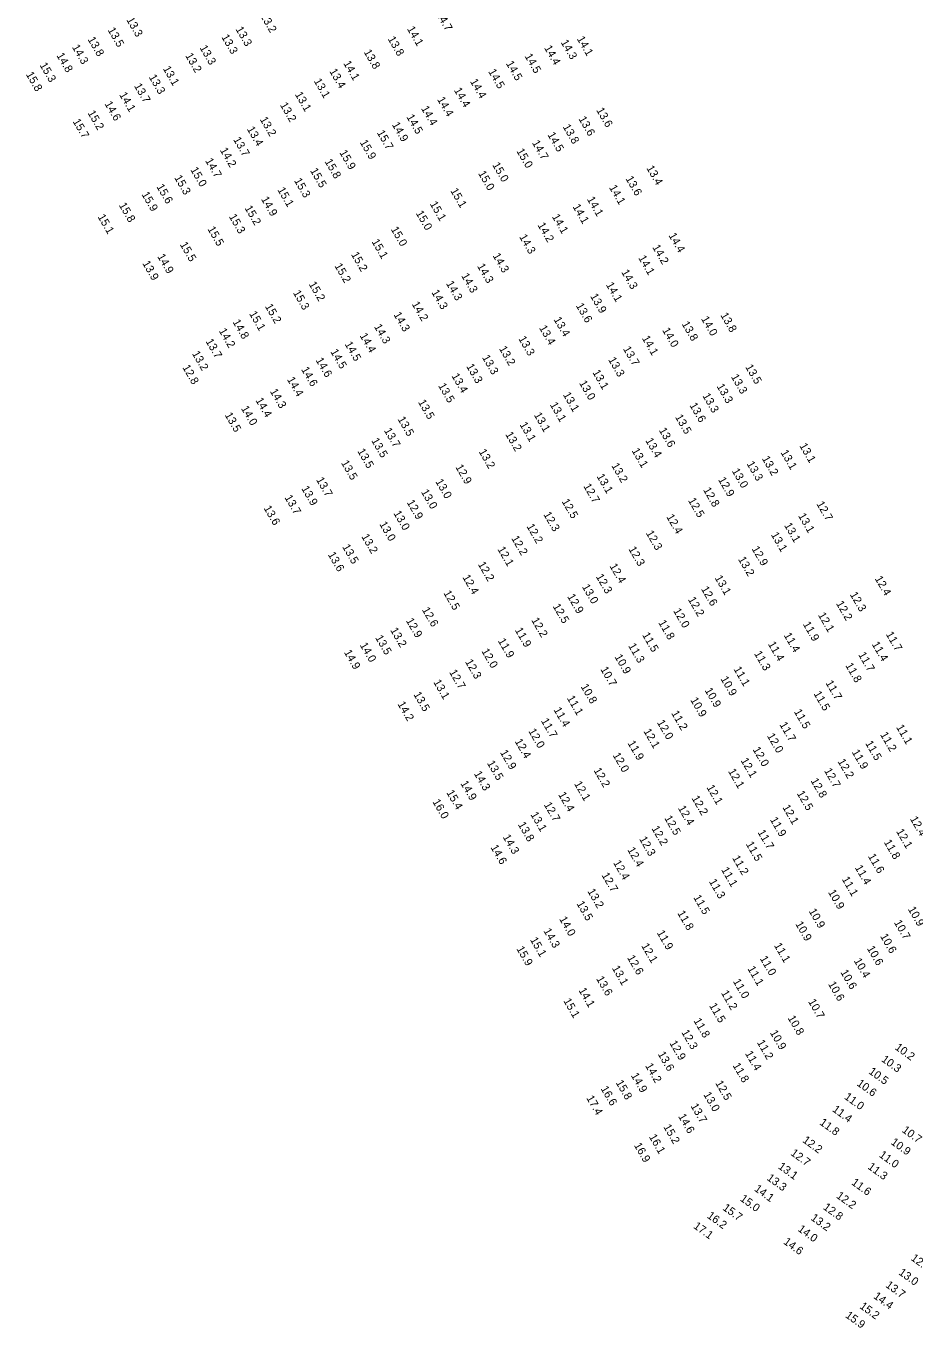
# Model space of a CAD drawing. Extents: x 1023796 to 1112670, y 656573 to 837340.
# Drawn here: x 1053942 to 1054498, y 743676 to 744490 of the extents above; entities that cross this region are included whole.
import ezdxf

# ---------------------------------------------------------------- set-up
doc = ezdxf.new("R2010")
doc.units = 0
doc.layers.add('V-TOPO-SOUN', color=7, linetype='Continuous')

msp = doc.modelspace()

# ---------------------------------------------------------------- texts
at = {"layer": 'V-TOPO-SOUN'}
for s, rotation, p in [('13.2 ', 300, (1054088.44, 744496.33)), ('14.7 ', 300, (1054198.32, 744497.4)), ('13.3 ', 300, (1054004.74, 744493.78)), ('13.3 ', 300, (1054073.03, 744487.89)), ('14.1 ', 300, (1054180.2, 744488.07)), ('13.8 ', 300, (1053980.56, 744481.53)), ('13.5 ', 300, (1053993.07, 744487.37)), ('13.3 ', 300, (1054064.17, 744482.99)), ('13.8 ', 300, (1054168.15, 744481.79)), ('14.3 ', 300, (1054276.25, 744479.69)), ('14.1 ', 300, (1054286.35, 744481.87)), ('14.3 ', 300, (1053970.79, 744476.66)), ('13.3 ', 300, (1054050.56, 744476.28)), ('13.8 ', 300, (1054153.14, 744473.6)), ('14.4 ', 300, (1054265.91, 744476.15)), ('15.3 ', 300, (1053950.56, 744465.42)), ('14.8 ', 300, (1053961.04, 744471.51)), ('13.2 ', 300, (1054041.57, 744471.35)), ('14.1 ', 300, (1054140.37, 744466.54)), ('14.5 ', 300, (1054242.02, 744466.43)), ('14.5 ', 300, (1054253.71, 744471.01)), ('15.8 ', 300, (1053941.95, 744459.65)), ('13.3 ', 300, (1054018.8, 744457.94)), ('13.1 ', 300, (1054027.59, 744463.23)), ('13.1 ', 300, (1054121.94, 744455.47)), ('13.4 ', 300, (1054131.64, 744461.6)), ('14.5 ', 300, (1054230.98, 744461.4)), ('13.7 ', 300, (1054009.56, 744452.42)), ('13.1 ', 300, (1054110.12, 744447.13)), ('14.4 ', 300, (1054209.53, 744449.73)), ('14.4 ', 300, (1054219.57, 744455.25)), ('14.6 ', 300, (1053991.12, 744441.25)), ('14.1 ', 300, (1054000.31, 744446.92)), ('13.2 ', 300, (1054100.8, 744440.52)), ('14.4 ', 300, (1054199.02, 744443.96)), ('15.2 ', 300, (1053980.53, 744435.52)), ('13.2 ', 300, (1054088.19, 744431.53)), ('14.5 ', 300, (1054179.83, 744433.04)), ('14.4 ', 300, (1054188.98, 744438.34)), ('13.6 ', 300, (1054287.41, 744431.81)), ('13.6 ', 300, (1054298.48, 744437.24)), ('15.7 ', 300, (1053971.21, 744430.24)), ('13.4 ', 300, (1054080.1, 744425.48)), ('15.7 ', 300, (1054161.36, 744423.18)), ('14.9 ', 300, (1054170.75, 744428.21)), ('13.8 ', 300, (1054277.52, 744426.88)), ('13.7 ', 300, (1054071.54, 744418.91)), ('15.9 ', 300, (1054150.69, 744417.15)), ('14.7 ', 300, (1054258.32, 744416.87)), ('14.5 ', 300, (1054267.96, 744421.92)), ('14.2 ', 300, (1054063.26, 744412.25)), ('15.9 ', 300, (1054137.92, 744410.77)), ('15.0 ', 300, (1054248.57, 744411.72)), ('15.0 ', 300, (1054044.77, 744400.06)), ('14.7 ', 300, (1054054.04, 744405.67)), ('15.5 ', 300, (1054119.62, 744399.48)), ('15.8 ', 300, (1054128.7, 744405.17)), ('15.0 ', 300, (1054233.47, 744403.05)), ('13.4 ', 300, (1054329.79, 744401.1)), ('15.3 ', 300, (1054034.72, 744395.06)), ('15.3 ', 300, (1054109.59, 744393.23)), ('15.0 ', 300, (1054224.64, 744397.76)), ('13.6 ', 300, (1054316.77, 744394.48)), ('15.9 ', 300, (1054014.23, 744384.67)), ('15.6 ', 300, (1054023.55, 744389.46)), ('15.1 ', 300, (1054099.19, 744387.48)), ('15.1 ', 300, (1054207.27, 744386.92)), ('14.1 ', 300, (1054306.49, 744388.93)), ('15.8 ', 300, (1054000.08, 744377.89)), ('15.2 ', 300, (1054078.68, 744376.07)), ('14.9 ', 300, (1054088.97, 744381.67)), ('15.1 ', 300, (1054194.44, 744378.67)), ('14.1 ', 300, (1054283.69, 744376.96)), ('14.1 ', 300, (1054292.66, 744381.63)), ('15.1 ', 300, (1053986.83, 744370.61)), ('15.3 ', 300, (1054068.86, 744370.76)), ('15.0 ', 300, (1054185.67, 744372.89)), ('14.1 ', 300, (1054270.77, 744370.73)), ('15.5 ', 300, (1054055.46, 744363.01)), ('15.0 ', 300, (1054170.06, 744362.86)), ('14.3 ', 300, (1054250.31, 744358.11)), ('14.2 ', 300, (1054261.77, 744365.45)), ('14.4 ', 300, (1054343.66, 744358.98)), ('15.5 ', 300, (1054038.19, 744353.32)), ('15.1 ', 300, (1054158.05, 744355.09)), ('14.2 ', 300, (1054333.51, 744351.6)), ('13.9 ', 300, (1054014.75, 744341.54)), ('14.9 ', 300, (1054024.1, 744345.83)), ('15.2 ', 300, (1054145.23, 744347.06)), ('14.3 ', 300, (1054233.72, 744346.33)), ('14.1 ', 300, (1054324.76, 744344.93)), ('15.2 ', 300, (1054134.86, 744339.95)), ('14.3 ', 300, (1054214.09, 744333.77)), ('14.3 ', 300, (1054224.01, 744339.81)), ('14.3 ', 300, (1054314.12, 744336.04)), ('15.2 ', 300, (1054118.76, 744328.53)), ('14.3 ', 300, (1054204.57, 744328.93)), ('14.1 ', 300, (1054304.52, 744328.14)), ('15.3 ', 300, (1054108.93, 744323.12)), ('14.3 ', 300, (1054195.44, 744323.42)), ('13.9 ', 300, (1054294.67, 744321.02)), ('15.1 ', 300, (1054081.52, 744310.06)), ('15.2 ', 300, (1054091.39, 744314.63)), ('14.3 ', 300, (1054171.76, 744309.5)), ('14.2 ', 300, (1054183.15, 744316.08)), ('13.6 ', 300, (1054285.73, 744315.09)), ('13.8 ', 300, (1054376.08, 744309.14)), ('14.8 ', 300, (1054071.17, 744304.9)), ('14.3 ', 300, (1054159.57, 744301.99)), ('13.4 ', 300, (1054262.74, 744301.21)), ('13.4 ', 300, (1054271.83, 744306.44)), ('13.8 ', 300, (1054351.87, 744303.69)), ('14.0 ', 300, (1054364.01, 744306.86)), ('13.7 ', 300, (1054054.29, 744292.8)), ('14.2 ', 300, (1054062.54, 744299.36)), ('14.4 ', 300, (1054150.59, 744296.33)), ('13.3 ', 300, (1054249.8, 744294.45)), ('14.1 ', 300, (1054327.04, 744294.73)), ('14.0 ', 300, (1054339.71, 744299.73)), ('13.2 ', 300, (1054045.79, 744285.14)), ('14.5 ', 300, (1054132.29, 744286.34)), ('14.5 ', 300, (1054141.22, 744291.08)), ('13.2 ', 300, (1054237.69, 744288.25)), ('13.7 ', 300, (1054315.22, 744288.09)), ('12.8 ', 300, (1054039.77, 744276.53)), ('14.6 ', 300, (1054123.09, 744281.02)), ('13.3 ', 300, (1054217.2, 744277.18)), ('13.3 ', 300, (1054227.11, 744282.7)), ('13.3 ', 300, (1054305.95, 744281.31)), ('13.5 ', 300, (1054391.62, 744276.78)), ('14.4 ', 300, (1054105.21, 744268.96)), ('14.6 ', 300, (1054114.05, 744275.23)), ('13.4 ', 300, (1054208.01, 744271.19)), ('13.1 ', 300, (1054296.08, 744273.41)), ('13.3 ', 300, (1054382.67, 744270.66)), ('14.3 ', 300, (1054094.5, 744261.58)), ('13.5 ', 300, (1054199.66, 744265.08)), ('13.0 ', 300, (1054287.74, 744266.75)), ('13.3 ', 300, (1054373.71, 744264.72)), ('14.4 ', 300, (1054085.49, 744255.95)), ('13.5 ', 300, (1054187.11, 744254.78)), ('13.1 ', 300, (1054269.5, 744253.16)), ('13.1 ', 300, (1054277.66, 744259.44)), ('13.6 ', 300, (1054356.77, 744252.83)), ('13.3 ', 300, (1054364.84, 744258.8)), ('13.5 ', 300, (1054066.24, 744246.76)), ('14.0 ', 300, (1054076.43, 744250.88)), ('13.5 ', 300, (1054174.31, 744244.17)), ('13.1 ', 300, (1054259.5, 744246.78)), ('13.5 ', 300, (1054347.73, 744245.5)), ('13.7 ', 300, (1054165.78, 744237.09)), ('13.1 ', 300, (1054250.57, 744240.75)), ('13.6 ', 300, (1054337.62, 744237.23)), ('13.5 ', 300, (1054157.87, 744230.79)), ('13.2 ', 300, (1054241.62, 744234.68)), ('13.4 ', 300, (1054329.18, 744230.8)), ('13.1 ', 300, (1054425.44, 744227.56)), ('13.5 ', 300, (1054149.16, 744224.15)), ('13.2 ', 300, (1054224.99, 744223.86)), ('13.1 ', 300, (1054320.62, 744224.46)), ('13.2 ', 300, (1054402.02, 744219.51)), ('13.1 ', 300, (1054413.7, 744223.32)), ('13.5 ', 300, (1054138.98, 744216.84)), ('12.9 ', 300, (1054210.43, 744214.23)), ('13.2 ', 300, (1054307.91, 744215.16)), ('13.0 ', 300, (1054383.22, 744211.79)), ('13.3 ', 300, (1054392.49, 744216.27)), ('13.7 ', 300, (1054123.37, 744206.28)), ('13.0 ', 300, (1054197.92, 744205.17)), ('13.1 ', 300, (1054298.71, 744208.41)), ('12.9 ', 300, (1054374.64, 744206.34)), ('13.7 ', 300, (1054103.65, 744195.17)), ('13.9 ', 300, (1054114.13, 744200.82)), ('13.0 ', 300, (1054188.93, 744198.68)), ('12.7 ', 300, (1054290.42, 744202.29)), ('12.8 ', 300, (1054365.29, 744199.93)), ('13.6 ', 300, (1054090.58, 744188.55)), ('12.9 ', 300, (1054180, 744192.17)), ('12.5 ', 300, (1054276.88, 744192.73)), ('12.5 ', 300, (1054355.86, 744193.38)), ('12.7 ', 300, (1054436.09, 744191.21)), ('13.0 ', 300, (1054171.69, 744185.37)), ('12.3 ', 300, (1054265.42, 744184.65)), ('12.4 ', 300, (1054342.27, 744183.13)), ('13.1 ', 300, (1054424.66, 744183.78)), ('13.2 ', 300, (1054151.66, 744170.8)), ('13.0 ', 300, (1054162.88, 744178.59)), ('12.2 ', 300, (1054254.89, 744177.16)), ('12.3 ', 300, (1054329.49, 744172.97)), ('13.1 ', 300, (1054407.66, 744171.94)), ('13.1 ', 300, (1054415.93, 744177.81)), ('13.5 ', 300, (1054139.7, 744164.37)), ('12.1 ', 300, (1054236.72, 744162.91)), ('12.2 ', 300, (1054245.36, 744169.71)), ('12.3 ', 300, (1054318.61, 744162.98)), ('12.9 ', 300, (1054395.6, 744163.15)), ('13.6 ', 300, (1054130.69, 744159.59)), ('13.2 ', 300, (1054387.12, 744156.64)), ('12.2 ', 300, (1054224.48, 744153.48)), ('12.4 ', 300, (1054306.77, 744152.33)), ('12.4 ', 300, (1054214.84, 744145.35)), ('13.0 ', 300, (1054289.54, 744139.43)), ('12.3 ', 300, (1054298.22, 744145.8)), ('12.6 ', 300, (1054363.97, 744138.06)), ('13.1 ', 300, (1054372.52, 744144.96)), ('12.4 ', 300, (1054472.56, 744144.53)), ('12.5 ', 300, (1054202.96, 744135.5)), ('12.9 ', 300, (1054280.36, 744133.32)), ('12.2 ', 300, (1054355.78, 744131.47)), ('12.3 ', 300, (1054457, 744134.58)), ('12.6 ', 300, (1054189.52, 744125.04)), ('12.5 ', 300, (1054271.27, 744127.21)), ('12.0 ', 300, (1054346.58, 744124.37)), ('12.1 ', 300, (1054437.08, 744121.76)), ('12.2 ', 300, (1054448.35, 744128.95)), ('12.9 ', 300, (1054179.5, 744118.25)), ('12.2 ', 300, (1054257.88, 744118.54)), ('11.8 ', 300, (1054337.27, 744117.02)), ('11.9 ', 300, (1054427.64, 744116.04)), ('13.5 ', 300, (1054160.31, 744107.57)), ('13.2 ', 300, (1054169.71, 744112.27)), ('11.9 ', 300, (1054236.99, 744105.59)), ('11.9 ', 300, (1054247.63, 744112.3)), ('11.5 ', 300, (1054327.17, 744109.3)), ('11.4 ', 300, (1054415.69, 744109.11)), ('11.7 ', 300, (1054479.47, 744109.77)), ('14.9 ', 300, (1054140.79, 744098.45)), ('14.0 ', 300, (1054150.7, 744102.95)), ('12.0 ', 300, (1054226.7, 744099.22)), ('11.3 ', 300, (1054318.45, 744102.51)), ('11.3 ', 300, (1054397.14, 744097.67)), ('11.4 ', 300, (1054405.79, 744103.61)), ('11.4 ', 300, (1054470.7, 744103.51)), ('12.3 ', 300, (1054216.49, 744092.5)), ('10.9 ', 300, (1054309.93, 744095.6)), ('11.8 ', 300, (1054454.16, 744090.26)), ('11.7 ', 300, (1054462.23, 744097.01)), ('12.7 ', 300, (1054206.52, 744086.05)), ('10.7 ', 300, (1054301.05, 744087.86)), ('10.9 ', 300, (1054376.16, 744081.87)), ('11.1 ', 300, (1054384.31, 744087.96)), ('13.1 ', 300, (1054196.63, 744079.81)), ('10.8 ', 300, (1054288.75, 744077.05)), ('10.9 ', 300, (1054366.25, 744074.69)), ('11.7 ', 300, (1054441.79, 744079.31)), ('14.2 ', 300, (1054174.24, 744066.14)), ('13.5 ', 300, (1054184.2, 744072.14)), ('11.1 ', 300, (1054280.13, 744069.81)), ('10.9 ', 300, (1054357.28, 744068.68)), ('11.5 ', 300, (1054434.32, 744072.61)), ('11.4 ', 300, (1054271.81, 744062.51)), ('11.2 ', 300, (1054345.36, 744060.39)), ('11.5 ', 300, (1054422.02, 744061.34)), ('12.0 ', 300, (1054256.03, 744049.21)), ('11.7 ', 300, (1054263.92, 744055.61)), ('12.1 ', 300, (1054328.01, 744049.12)), ('12.0 ', 300, (1054336.42, 744054.6)), ('11.7 ', 300, (1054413, 744053.28)), ('11.1 ', 300, (1054485.92, 744051.65)), ('12.4 ', 300, (1054247.5, 744042.82)), ('11.9 ', 300, (1054318.06, 744041.66)), ('12.0 ', 300, (1054405.19, 744046.23)), ('11.5 ', 300, (1054466.6, 744041.58)), ('11.2 ', 300, (1054475.94, 744047.02)), ('12.9 ', 300, (1054238.34, 744035.87)), ('12.0 ', 300, (1054308.76, 744034.14)), ('12.0 ', 300, (1054396.23, 744037.72)), ('11.9 ', 300, (1054458.22, 744036.08)), ('13.5 ', 300, (1054230.19, 744029.18)), ('12.2 ', 300, (1054296.8, 744024.72)), ('12.1 ', 300, (1054380.88, 744024.11)), ('12.1 ', 300, (1054388.74, 744030.83)), ('12.7 ', 300, (1054440.9, 744024.45)), ('12.2 ', 300, (1054449.34, 744030.25)), ('14.9 ', 300, (1054213.54, 744016.55)), ('14.3 ', 300, (1054221.99, 744022.63)), ('12.1 ', 300, (1054284.65, 744016.28)), ('12.8 ', 300, (1054432.46, 744018.2)), ('15.4 ', 300, (1054204.79, 744010.8)), ('12.4 ', 300, (1054274.69, 744009.54)), ('12.1 ', 300, (1054367.41, 744014.01)), ('12.5 ', 300, (1054423.8, 744010.28)), ('16.0 ', 300, (1054196.08, 744005.05)), ('12.7 ', 300, (1054265.71, 744003.23)), ('12.4 ', 300, (1054349.53, 744001.06)), ('12.2 ', 300, (1054358.08, 744007.27)), ('12.1 ', 300, (1054414.85, 744001.58)), ('13.1 ', 300, (1054257.35, 743997.09)), ('12.5 ', 300, (1054341.01, 743994.83)), ('11.9 ', 300, (1054407.06, 743993.87)), ('12.4 ', 300, (1054494.58, 743994.35)), ('13.8 ', 300, (1054249.51, 743990.84)), ('12.2 ', 300, (1054333.01, 743988.36)), ('11.7 ', 300, (1054399.32, 743985.97)), ('12.1 ', 300, (1054485.94, 743986.54)), ('14.6 ', 300, (1054232.36, 743976.57)), ('14.3 ', 300, (1054240.06, 743983.01)), ('12.3 ', 300, (1054325.32, 743981.77)), ('11.5 ', 300, (1054392, 743978.59)), ('11.8 ', 300, (1054478.24, 743979.79)), ('12.4 ', 300, (1054317.9, 743975.05)), ('11.2 ', 300, (1054383.44, 743969.92)), ('11.6 ', 300, (1054468.3, 743971)), ('12.7 ', 300, (1054301.81, 743959.17)), ('12.4 ', 300, (1054309.06, 743966.91)), ('11.1 ', 300, (1054376.58, 743962.58)), ('11.4 ', 300, (1054460.1, 743963.89)), ('11.3 ', 300, (1054368.9, 743955.18)), ('11.1 ', 300, (1054451.96, 743956.68)), ('13.2 ', 300, (1054292.96, 743949.11)), ('11.5 ', 300, (1054359.15, 743945.27)), ('10.9 ', 300, (1054443.38, 743948.51)), ('13.5 ', 300, (1054286.12, 743941.39)), ('11.8 ', 300, (1054349.16, 743935.43)), ('10.9 ', 300, (1054431.29, 743936.7)), ('10.9 ', 300, (1054493.29, 743937.92)), ('14.0 ', 300, (1054275.31, 743931.77)), ('10.9 ', 300, (1054422.92, 743928.68)), ('10.7 ', 300, (1054484.57, 743929.55)), ('15.1 ', 300, (1054257.1, 743918.8)), ('14.3 ', 300, (1054265.48, 743924.37)), ('11.9 ', 300, (1054336.33, 743923.16)), ('10.6 ', 300, (1054475.93, 743921)), ('15.9 ', 300, (1054248.55, 743913.18)), ('12.1 ', 300, (1054326.63, 743915)), ('11.1 ', 300, (1054409.59, 743915.25)), ('10.6 ', 300, (1054467.65, 743913.39)), ('12.6 ', 300, (1054317.77, 743907.59)), ('11.0 ', 300, (1054400.72, 743907.1)), ('10.4 ', 300, (1054459.47, 743905.67)), ('13.6 ', 300, (1054298.4, 743894.44)), ('13.1 ', 300, (1054308.3, 743901.04)), ('11.1 ', 300, (1054392.98, 743900.74)), ('10.6 ', 300, (1054451.09, 743898.51)), ('14.1 ', 300, (1054287.41, 743887.23)), ('11.0 ', 300, (1054383.91, 743892.78)), ('10.6 ', 300, (1054443.38, 743891.13)), ('15.1 ', 300, (1054277.93, 743880.62)), ('11.5 ', 300, (1054369.03, 743877.63)), ('11.2 ', 300, (1054376.47, 743885.58)), ('10.7 ', 300, (1054430.92, 743880.17)), ('10.8 ', 300, (1054418.12, 743869.89)), ('11.8 ', 300, (1054359.27, 743868.22)), ('12.9 ', 300, (1054344.24, 743854.21)), ('12.3 ', 300, (1054351.69, 743860.95)), ('11.2 ', 300, (1054398.92, 743854.62)), ('10.9 ', 300, (1054407.03, 743860.73)), ('13.6 ', 300, (1054336.93, 743847.35)), ('11.4 ', 300, (1054391.49, 743847.73)), ('10.2 ', 324, (1054484.92, 743850.64)), ('14.2 ', 300, (1054329.05, 743840.04)), ('11.8 ', 300, (1054383.73, 743840.25)), ('10.5 ', 324, (1054468.5, 743835.53)), ('10.3 ', 324, (1054476.48, 743843.17)), ('15.8 ', 300, (1054310.63, 743829.53)), ('14.9 ', 300, (1054320.13, 743833.99)), ('12.5 ', 300, (1054372.87, 743829.19)), ('10.6 ', 324, (1054461.08, 743828.09)), ('16.6 ', 300, (1054301.21, 743825.79)), ('13.0 ', 300, (1054365.44, 743822.07)), ('11.0 ', 324, (1054453.28, 743819.72)), ('17.4 ', 300, (1054292.25, 743819.91)), ('13.7 ', 300, (1054357.45, 743814.89)), ('11.4 ', 324, (1054445.81, 743811.88)), ('14.6 ', 300, (1054349.67, 743808.45)), ('11.8 ', 324, (1054437.84, 743803.66)), ('15.2 ', 300, (1054340.45, 743801.87)), ('10.7 ', 324, (1054489.35, 743798.96)), ('16.9 ', 300, (1054322.05, 743790.35)), ('16.1 ', 300, (1054331.4, 743795.67)), ('12.2 ', 324, (1054427.18, 743792.62)), ('10.9 ', 324, (1054482.39, 743791.4)), ('12.7 ', 324, (1054419.7, 743784.59)), ('11.0 ', 324, (1054475.01, 743783.43)), ('13.1 ', 324, (1054411.92, 743776.19)), ('11.3 ', 324, (1054467.94, 743776.02)), ('14.1 ', 324, (1054397.01, 743762.25)), ('13.3 ', 324, (1054404.84, 743769.03)), ('11.6 ', 324, (1054457.73, 743766.19)), ('15.0 ', 324, (1054388.12, 743756.05)), ('12.2 ', 324, (1054448.27, 743757.87)), ('15.7 ', 324, (1054377.23, 743750.32)), ('12.8 ', 324, (1054440.07, 743750.75)), ('17.1 ', 324, (1054358.96, 743738.97)), ('16.2 ', 324, (1054367.47, 743745.39)), ('13.2 ', 324, (1054432.32, 743744.07)), ('14.0 ', 324, (1054424.21, 743737.11)), ('14.6 ', 324, (1054415.23, 743729.15)), ('12.6 ', 324, (1054494.88, 743718.94)), ('13.0 ', 324, (1054487.25, 743709.96)), ('13.7 ', 324, (1054479.05, 743702.09)), ('14.4 ', 324, (1054471.52, 743695.15)), ('15.9 ', 324, (1054453.94, 743683.18)), ('15.2 ', 324, (1054462.86, 743688.85))]:
    msp.add_text(s, height=5, rotation=rotation, dxfattribs=at).set_placement(p)

doc.saveas('drawing.dxf')
